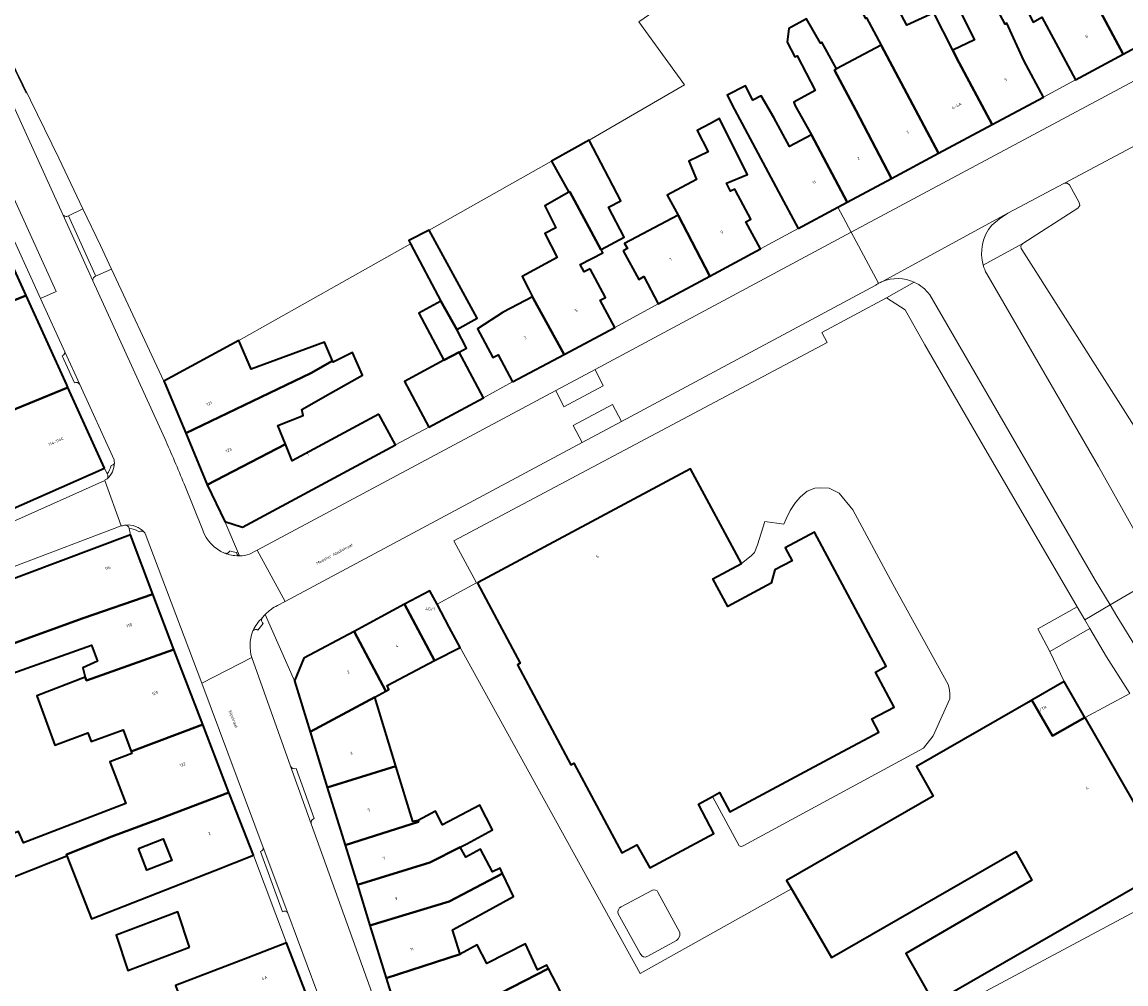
# Model space of a CAD drawing. Header units: metres. Extents: x 197700 to 204338, y 317132 to 325229.
# Tile 691 of 1056: x 202659 to 202792, y 319243 to 319359. Entities that reach past the tile are written whole.
import ezdxf
from ezdxf.enums import TextEntityAlignment as Align

# ---------------------------------------------------------------- set-up
doc = ezdxf.new("R2010")
doc.units = ezdxf.units.M
for name, color, linetype, lineweight in [('B-WE-IE-TERREINAFSCHEIDING_KUNSTMATIG_HEKWERK-G', 20, 'IE-TERREINAFSCHEIDING-KUNSTMATIG', 18), ('B-WE-IE-TERREINAFSCHEIDING_KUNSTMATIG_MUUR-G', 90, 'IE-TERREINAFSCHEIDING-KUNSTMATIG-DICHT', 18), ('B-WE-OG-BEBOUWING-GV', 7, 'Continuous', 35), ('B-WE-OG-BEBOUWING-T18', 10, 'Continuous', 18), ('B-WE-OG-TERREIN_ERF-GV', 7, 'Continuous', 18), ('B-WE-OG-TOPOGRAFIE-T18', 10, 'Continuous', 18), ('B-WE-VH-VERHARDING_ASFALT-GV', 252, 'Continuous', 18), ('B-WE-VH-VERHARDING_BETONSTRAATSTEEN-GV', 252, 'Continuous', 18), ('B-WE-VH-VERHARDING_GESLOTEN-GV', 252, 'Continuous', 18), ('B-WE-VH-VERHARDING_OPEN-GV', 252, 'Continuous', 18), ('B-WE-VH-VERHARDING_TEGEL-GV', 252, 'Continuous', 18)]:
    doc.layers.add(name, color=color, linetype=linetype, lineweight=lineweight)
doc.styles.add('NLCS-ISO-M200-T18', font='NLCS-ISO.ttf', dxfattribs={"height": 0.36})
doc.linetypes.add('IE-TERREINAFSCHEIDING-KUNSTMATIG', pattern='A,4,[82,NLCS.SHX,S=0.75,R=90,X=0,Y=0],4,-2', length=10)
doc.linetypes.add('IE-TERREINAFSCHEIDING-KUNSTMATIG-DICHT', pattern='A,8,-1,[82,NLCS.SHX,S=0.75,R=90,X=0,Y=0],-1', length=10)

msp = doc.modelspace()

# ---------------------------------------------------------------- linework, layer by layer
at = {"layer": 'B-WE-IE-TERREINAFSCHEIDING_KUNSTMATIG_HEKWERK-G'}
for points in [[(202645.835, 319377.926), (202649.196, 319371.159), (202650.552, 319368.39), (202654.691, 319360.309), (202659.491, 319350.413)], [(202727.527, 319344.713), (202739.043, 319351.427), (202733.53, 319359.003), (202737.166, 319361.505), (202732.214, 319369.478)], [(202722.994, 319342.171), (202708.204, 319333.847)], [(202705.927, 319332.206), (202685.196, 319320.506)], [(202783.213, 319282.929), (202781.749, 319285.665)], [(202784.947, 319279.305), (202783.213, 319282.929)]]:
    msp.add_lwpolyline(points, dxfattribs=at)
at = {"layer": 'B-WE-IE-TERREINAFSCHEIDING_KUNSTMATIG_MUUR-G'}
for points in [[(202708.151, 319310.034), (202704.119, 319307.898)], [(202768.445, 319238.13), (202799.431, 319254.691)]]:
    msp.add_lwpolyline(points, dxfattribs=at)
at = {"layer": 'B-WE-OG-BEBOUWING-GV'}
for points in [[(202783.922, 319356.424), (202786.285, 319352.02), (202792.08, 319355.128), (202787.522, 319363.668), (202787.704, 319363.765), (202786.323, 319366.522), (202783.12, 319364.899), (202782.522, 319365.97), (202781.656, 319365.618), (202780.474, 319367.828), (202777.47, 319366.255), (202781.207, 319358.981), (202782.218, 319359.6)], [(202787.704, 319363.765), (202787.522, 319363.668), (202792.08, 319355.128), (202798.071, 319358.342), (202795.707, 319362.748), (202793.143, 319367.858), (202792.138, 319367.354), (202790.228, 319366.231), (202790.617, 319365.349)], [(202776.221, 319346.613), (202771.922, 319354.679), (202771.478, 319355.579), (202769.183, 319360.111), (202765.913, 319358.635), (202761.338, 319367.294), (202757.897, 319365.416), (202760.909, 319359.439), (202761.04, 319359.51), (202762.807, 319356.197), (202769.764, 319343.155)], [(202771.478, 319355.579), (202771.922, 319354.679), (202776.221, 319346.613), (202782.425, 319349.936), (202780.064, 319354.343), (202778.01, 319358.849), (202777.823, 319358.747), (202774.091, 319365.758), (202770.551, 319363.922), (202774.078, 319356.866)], [(202758.705, 319337.232), (202764.061, 319340.101), (202759.754, 319348.328), (202757.186, 319353.2), (202757.431, 319353.329), (202755.644, 319356.559), (202755.467, 319356.461), (202753.791, 319359.381), (202751.672, 319358.209), (202751.474, 319356.564), (202752.395, 319354.776), (202752.666, 319354.916), (202754.832, 319350.713), (202752.275, 319349.311), (202752.405, 319348.891), (202754.385, 319345.367)], [(202757.431, 319353.329), (202757.186, 319353.2), (202759.754, 319348.328), (202764.061, 319340.101), (202769.764, 319343.155), (202762.807, 319356.197)], [(202752.784, 319334.061), (202757.582, 319336.631), (202758.705, 319337.232), (202754.385, 319345.367), (202751.738, 319343.95), (202749.848, 319347.479), (202748.327, 319350.085), (202747.297, 319349.553), (202746.405, 319351.279), (202744.205, 319350.141), (202745.097, 319348.415), (202750.424, 319338.468)], [(202742.114, 319328.303), (202748.22, 319331.579), (202746.466, 319334.849), (202747.083, 319335.18), (202745.219, 319338.653), (202745.14, 319338.8), (202744.62, 319338.576), (202744.119, 319339.507), (202746.662, 319340.566), (202744.341, 319345.201), (202743.276, 319347.327), (202742.175, 319346.74), (202740.598, 319345.899), (202741.902, 319343.3), (202739.59, 319342.173), (202740.508, 319339.986), (202736.969, 319338.063), (202738.278, 319335.655), (202738.269, 319335.65)], [(202725.057, 319338.426), (202725.184, 319338.498), (202728.953, 319331.524), (202728.958, 319331.527), (202731.745, 319332.986), (202729.848, 319336.611), (202731.355, 319337.4), (202727.527, 319344.713), (202722.994, 319342.171)], [(202727.632, 319329.178), (202726.905, 319328.813), (202726.448, 319329.683), (202729.176, 319331.111), (202728.958, 319331.527), (202728.953, 319331.524), (202725.184, 319338.498), (202725.057, 319338.426), (202722.16, 319336.778), (202723.499, 319334.111), (202722.18, 319333.433), (202723.645, 319330.533), (202719.442, 319328.253), (202720.222, 319326.666), (202720.683, 319325.778), (202720.809, 319325.536), (202724.496, 319318.832), (202730.617, 319322.1), (202728.87, 319325.373), (202729.487, 319325.702)], [(202731.648, 319331.37), (202733.511, 319327.898), (202734.128, 319328.229), (202735.881, 319324.96), (202742.114, 319328.303), (202738.269, 319335.65), (202731.814, 319332.246), (202732.151, 319331.621)], [(202640.783, 319326.852), (202640.858, 319326.651), (202642.164, 319323.781), (202647.146, 319325.865), (202646.745, 319326.782), (202648.397, 319327.556), (202649.819, 319324.214), (202638.135, 319319.783), (202639.108, 319317.396), (202644.943, 319319.776), (202651.689, 319321.713), (202651.337, 319322.746), (202659.481, 319325.957), (202656.42, 319332.693), (202648.467, 319329.732), (202647.446, 319329.349), (202642.373, 319327.448)], [(202709.619, 319325.283), (202711.534, 319321.846), (202713.994, 319323.206), (202708.204, 319333.847), (202705.72, 319332.594), (202705.927, 319332.206)], [(202664.538, 319314.824), (202664.385, 319315.163), (202659.481, 319325.957), (202651.337, 319322.746), (202651.689, 319321.713), (202644.943, 319319.776), (202639.108, 319317.396), (202635.184, 319315.795), (202635.255, 319315.597), (202618.41, 319309.239), (202618.905, 319307.946), (202620.43, 319303.955), (202620.747, 319303.127), (202627.75, 319306.075), (202629.018, 319303.171), (202645.705, 319309.875), (202645.233, 319311.12), (202647.512, 319312.117), (202648.025, 319311.025), (202651.007, 319312.275), (202651.889, 319310.215), (202652.07, 319309.791), (202653.483, 319310.338)], [(202711.534, 319321.846), (202709.619, 319325.283), (202706.958, 319323.819), (202709.957, 319318.154), (202711.82, 319319.1), (202712.7, 319319.586)], [(202718.268, 319315.508), (202724.496, 319318.832), (202720.809, 319325.536), (202720.683, 319325.778), (202717.122, 319323.928), (202714.048, 319321.927), (202715.903, 319318.451), (202716.521, 319318.781)], [(202678.774, 319309.313), (202693.877, 319316.576), (202696.52, 319318.075), (202695.532, 319320.32), (202686.689, 319317.044), (202685.196, 319320.506), (202676.132, 319315.612), (202676.259, 319315.343)], [(202678.774, 319309.313), (202681.374, 319303.081), (202690.834, 319307.973), (202689.92, 319310.243), (202692.951, 319311.468), (202692.785, 319312.175), (202696.248, 319314.165), (202700.126, 319316.34), (202698.931, 319319.083), (202696.593, 319317.909), (202696.52, 319318.075), (202693.877, 319316.576)], [(202708.151, 319310.034), (202714.773, 319313.574), (202712.416, 319317.984), (202711.82, 319319.1), (202709.957, 319318.154), (202705.199, 319315.558), (202705.794, 319314.444)], [(202668.936, 319305.1), (202664.538, 319314.824), (202653.483, 319310.338), (202652.07, 319309.791), (202651.889, 319310.215), (202635.032, 319303.187), (202621.08, 319297.638), (202622.805, 319293.333), (202625.127, 319287.537), (202629.793, 319289.356), (202627.977, 319294.014), (202627.823, 319294.409), (202629.596, 319295.204), (202629.968, 319294.248), (202637.75, 319297.521), (202637.368, 319298.49), (202650.702, 319303.995), (202651.769, 319301.429), (202652.253, 319301.629), (202653.703, 319298.356)], [(202702.118, 319311.625), (202691.639, 319305.974), (202690.834, 319307.973), (202681.374, 319303.081), (202683.477, 319298.626), (202685.636, 319297.976), (202704.119, 319307.898)], [(202714.109, 319291.258), (202714.015, 319291.207), (202716.377, 319286.8), (202719.199, 319281.536), (202718.875, 319281.313), (202725.309, 319269.223), (202725.668, 319269.439), (202731.478, 319258.626), (202733.291, 319259.565), (202734.852, 319256.788), (202742.613, 319260.937), (202740.761, 319264.474), (202742.425, 319265.406), (202743.289, 319265.889), (202744.545, 319263.577), (202758.145, 319270.85), (202762.554, 319273.208), (202761.706, 319274.795), (202764.378, 319276.224), (202762.114, 319280.457), (202763.437, 319281.164), (202754.769, 319297.375), (202751.196, 319295.471), (202752.043, 319293.882), (202749.982, 319292.789), (202749.542, 319291.177), (202744.276, 319288.385), (202742.49, 319291.706), (202745.942, 319293.563), (202739.783, 319305.014)], [(202655.143, 319290.67), (202656.899, 319285.989), (202657.712, 319283.821), (202666.359, 319286.96), (202674.807, 319289.851), (202672.105, 319297.033)], [(202705.215, 319288.636), (202708.853, 319281.834), (202711.924, 319283.438), (202710.619, 319285.878), (202709.138, 319288.646), (202708.27, 319290.27)], [(202674.807, 319289.851), (202666.359, 319286.96), (202657.712, 319283.821), (202657.745, 319283.733), (202653.705, 319282.389), (202654.768, 319279.224), (202667.385, 319283.715), (202668.123, 319281.753), (202666.322, 319280.954), (202666.623, 319279.824), (202666.763, 319279.428), (202677.319, 319283.172)], [(202708.853, 319281.834), (202705.215, 319288.636), (202699.113, 319285.372), (202702.974, 319278.154), (202703.33, 319278.346), (202703.104, 319278.83)], [(202699.113, 319285.372), (202693.032, 319282.12), (202691.904, 319279.374), (202693.802, 319273.224), (202701.617, 319277.425), (202702.974, 319278.154)], [(202666.623, 319279.824), (202660.793, 319277.584), (202662.951, 319271.614), (202666.941, 319273.122), (202667.332, 319272.042), (202671.192, 319273.456), (202672.187, 319270.837), (202680.823, 319274.095), (202677.319, 319283.172), (202666.763, 319279.428)], [(202787.44, 319274.971), (202784.947, 319279.305), (202781.046, 319277.062), (202783.539, 319272.727)], [(202693.802, 319273.224), (202695.876, 319266.504), (202704.162, 319269.085), (202701.617, 319277.425)], [(202781.046, 319277.062), (202780.613, 319276.813), (202767.096, 319269.041), (202769.092, 319265.456), (202751.392, 319255.275), (202751.992, 319254.244), (202754.741, 319249.522), (202756.814, 319245.961), (202779.077, 319258.768), (202781.023, 319255.293), (202765.809, 319246.448), (202769.174, 319240.478), (202793.474, 319254.45), (202797.808, 319256.942), (202787.455, 319274.944), (202787.44, 319274.971), (202783.539, 319272.727)], [(202664.403, 319258.265), (202664.353, 319258.393), (202669.837, 319260.596), (202675.606, 319262.723), (202683.993, 319265.885), (202680.823, 319274.095), (202672.187, 319270.837), (202672.268, 319270.623), (202669.608, 319269.613), (202671.544, 319264.558), (202659.155, 319259.813), (202658.559, 319261.201), (202653.991, 319259.43), (202655.639, 319254.812), (202657.583, 319255.53), (202662.688, 319257.575)], [(202695.876, 319266.504), (202698.031, 319259.524), (202706.905, 319262.357), (202706.852, 319262.526), (202706.204, 319262.39), (202704.162, 319269.085)], [(202683.993, 319265.885), (202675.606, 319262.723), (202669.837, 319260.596), (202664.353, 319258.393), (202664.403, 319258.265), (202667.393, 319250.614), (202682.293, 319256.491), (202686.969, 319258.336), (202684.097, 319265.615)], [(202698.031, 319259.524), (202699.511, 319254.74), (202708.288, 319257.421), (202711.947, 319259.3), (202712.733, 319259.704), (202715.852, 319261.381), (202714.317, 319264.358), (202709.819, 319262.002), (202708.965, 319263.633), (202706.852, 319262.526), (202706.905, 319262.357)], [(202673.054, 319259.136), (202676.042, 319260.315), (202677.076, 319257.694), (202674.088, 319256.515)], [(202701.032, 319249.821), (202710.612, 319252.725), (202716.192, 319255.676), (202717.055, 319256.119), (202716.757, 319256.754), (202715.844, 319256.309), (202714.378, 319259.04), (202712.629, 319258.07), (202711.947, 319259.3), (202708.288, 319257.421), (202699.511, 319254.74)], [(202701.032, 319249.821), (202703.002, 319243.451), (202711.928, 319246.345), (202711.005, 319249.288), (202713.398, 319250.601), (202718.364, 319253.328), (202717.055, 319256.119), (202716.192, 319255.676), (202710.612, 319252.725)], [(202679.221, 319247.207), (202677.81, 319251.483), (202670.382, 319248.67), (202671.793, 319244.393)], [(202686.283, 319245.935), (202677.545, 319242.576), (202680.051, 319235.779), (202684.736, 319237.639), (202693.399, 319241.361), (202690.95, 319247.729)], [(202704.876, 319237.39), (202713.898, 319240.172), (202722.625, 319244.632), (202722.41, 319245.051), (202721.279, 319244.476), (202719.816, 319247.627), (202715.171, 319245.228), (202714.005, 319247.486), (202711.928, 319246.345), (202703.002, 319243.451)], [(202704.876, 319237.39), (202707.313, 319229.522), (202716.369, 319232.488), (202715.972, 319233.696), (202715.908, 319233.661), (202715.543, 319234.826), (202717.117, 319235.538), (202715.99, 319237.644), (202724.018, 319241.92), (202722.625, 319244.632), (202713.898, 319240.172)]]:
    msp.add_lwpolyline(points, close=True, dxfattribs=at)
at = {"layer": 'B-WE-OG-TERREIN_ERF-GV'}
for points in [[(202651.015, 319367.989), (202658.287, 319353.12), (202663.424, 319342.535), (202666.334, 319336.442), (202668.455, 319332.002), (202669.793, 319329.146), (202676.132, 319315.612), (202685.196, 319320.506), (202705.927, 319332.206), (202705.72, 319332.594), (202708.204, 319333.847), (202722.994, 319342.171), (202727.527, 319344.713), (202739.043, 319351.427), (202733.53, 319359.003)], [(202761.338, 319367.294), (202765.913, 319358.635), (202769.183, 319360.111), (202771.478, 319355.579), (202774.078, 319356.866), (202770.551, 319363.922)], [(202774.091, 319365.758), (202777.823, 319358.747), (202778.01, 319358.849), (202780.064, 319354.343), (202782.425, 319349.936), (202786.285, 319352.02), (202783.922, 319356.424), (202782.218, 319359.6), (202781.207, 319358.981), (202777.47, 319366.255)], [(202733.53, 319359.003), (202739.043, 319351.427), (202727.527, 319344.713), (202731.355, 319337.4), (202729.848, 319336.611), (202731.745, 319332.986), (202728.958, 319331.527), (202729.176, 319331.111), (202726.448, 319329.683), (202726.905, 319328.813), (202727.632, 319329.178), (202729.487, 319325.702), (202728.87, 319325.373), (202730.617, 319322.1), (202735.881, 319324.96), (202734.128, 319328.229), (202733.511, 319327.898), (202731.648, 319331.37), (202732.151, 319331.621), (202731.814, 319332.246), (202738.269, 319335.65), (202738.278, 319335.655), (202736.969, 319338.063), (202740.508, 319339.986), (202739.59, 319342.173), (202741.902, 319343.3), (202740.598, 319345.899), (202742.175, 319346.74), (202743.276, 319347.327), (202744.341, 319345.201), (202746.662, 319340.566), (202744.119, 319339.507), (202744.62, 319338.576), (202745.14, 319338.8), (202745.219, 319338.653), (202747.083, 319335.18), (202746.466, 319334.849), (202748.22, 319331.579), (202752.784, 319334.061), (202750.424, 319338.468), (202745.097, 319348.415), (202744.205, 319350.141), (202746.405, 319351.279), (202747.297, 319349.553), (202748.327, 319350.085), (202749.848, 319347.479), (202751.738, 319343.95), (202754.385, 319345.367), (202752.405, 319348.891), (202752.275, 319349.311), (202754.832, 319350.713), (202752.666, 319354.916), (202752.395, 319354.776), (202751.474, 319356.564), (202751.672, 319358.209), (202753.791, 319359.381), (202755.467, 319356.461), (202755.644, 319356.559), (202757.431, 319353.329), (202762.807, 319356.197), (202761.04, 319359.51)], [(202658.559, 319261.201), (202659.155, 319259.813), (202671.544, 319264.558), (202669.608, 319269.613), (202672.268, 319270.623), (202672.187, 319270.837), (202671.192, 319273.456), (202667.332, 319272.042), (202666.941, 319273.122), (202662.951, 319271.614), (202660.793, 319277.584), (202666.623, 319279.824), (202666.322, 319280.954), (202668.123, 319281.753), (202667.385, 319283.715), (202654.768, 319279.224)], [(202793.474, 319254.45), (202769.174, 319240.478), (202765.809, 319246.448), (202781.023, 319255.293), (202779.077, 319258.768), (202756.814, 319245.961), (202754.741, 319249.522), (202751.992, 319254.244), (202733.696, 319244.047), (202711.924, 319283.438), (202708.853, 319281.834), (202703.104, 319278.83), (202703.33, 319278.346), (202702.974, 319278.154), (202701.617, 319277.425), (202704.162, 319269.085), (202706.204, 319262.39), (202706.852, 319262.526), (202708.965, 319263.633), (202709.819, 319262.002), (202714.317, 319264.358), (202715.852, 319261.381), (202712.733, 319259.704), (202711.947, 319259.3), (202712.629, 319258.07), (202714.378, 319259.04), (202715.844, 319256.309), (202716.757, 319256.754), (202717.055, 319256.119), (202718.364, 319253.328), (202713.398, 319250.601), (202711.005, 319249.288), (202711.928, 319246.345), (202714.005, 319247.486), (202715.171, 319245.228), (202719.816, 319247.627), (202721.279, 319244.476), (202722.41, 319245.051), (202722.625, 319244.632), (202724.018, 319241.92)], [(202792.874, 319277.85), (202787.455, 319274.944), (202797.808, 319256.942)], [(202677.545, 319242.576), (202686.283, 319245.935), (202690.95, 319247.729), (202686.969, 319258.336), (202682.293, 319256.491), (202667.393, 319250.614), (202664.403, 319258.265), (202662.688, 319257.575), (202657.583, 319255.53)]]:
    msp.add_lwpolyline(points, dxfattribs=at)
for points in [[(202711.82, 319319.1), (202712.416, 319317.984), (202714.773, 319313.574), (202718.268, 319315.508), (202716.521, 319318.781), (202715.903, 319318.451), (202714.048, 319321.927), (202717.122, 319323.928), (202720.683, 319325.778), (202720.222, 319326.666), (202719.442, 319328.253), (202723.645, 319330.533), (202722.18, 319333.433), (202723.499, 319334.111), (202722.16, 319336.778), (202725.057, 319338.426), (202722.994, 319342.171), (202708.204, 319333.847), (202713.994, 319323.206), (202711.534, 319321.846), (202712.7, 319319.586)], [(202742.425, 319265.406), (202745.672, 319259.463), (202745.904, 319259.375), (202746.129, 319259.464), (202767.928, 319271.274), (202769.088, 319272.743), (202771.117, 319277.234), (202771.132, 319277.915), (202771.034, 319278.519), (202770.898, 319278.967), (202764.219, 319291.066), (202759.385, 319300.037), (202757.728, 319302.064), (202756.543, 319302.68), (202755.53, 319302.703), (202754.792, 319302.653), (202753.878, 319302.292), (202753.079, 319301.645), (202752.445, 319300.954), (202751.818, 319299.974), (202751.345, 319298.964), (202751.037, 319298.319), (202748.763, 319298.649), (202747.86, 319295.83), (202747.514, 319294.899), (202747.091, 319294.492), (202745.942, 319293.563), (202742.49, 319291.706), (202744.276, 319288.385), (202749.542, 319291.177), (202749.982, 319292.789), (202752.043, 319293.882), (202751.196, 319295.471), (202754.769, 319297.375), (202763.437, 319281.164), (202762.114, 319280.457), (202764.378, 319276.224), (202761.706, 319274.795), (202762.554, 319273.208), (202758.145, 319270.85), (202744.545, 319263.577), (202743.289, 319265.889)], [(202784.947, 319279.305), (202787.44, 319274.971), (202787.455, 319274.944), (202792.874, 319277.85), (202790.039, 319282.281), (202788.03, 319285.726), (202783.213, 319282.929)], [(202676.042, 319260.315), (202673.054, 319259.136), (202674.088, 319256.515), (202677.076, 319257.694)], [(202738.101, 319248.003), (202738.301, 319248.199), (202738.484, 319248.578), (202738.501, 319248.768), (202738.477, 319248.995), (202735.844, 319253.842), (202735.76, 319254), (202735.555, 319254.088), (202735.324, 319254.131), (202735.162, 319254.112), (202731.388, 319252.069), (202731.177, 319251.957), (202731.062, 319251.708), (202731.005, 319251.507), (202731.034, 319251.22), (202733.706, 319246.441), (202733.89, 319246.176), (202734.089, 319246.055), (202734.31, 319246.004), (202734.632, 319246.142)], [(202679.221, 319247.207), (202671.793, 319244.393), (202670.382, 319248.67), (202677.81, 319251.483)]]:
    msp.add_lwpolyline(points, close=True, dxfattribs=at)
at = {"layer": 'B-WE-VH-VERHARDING_ASFALT-GV'}
for points in [[(202820.806, 319366.502), (202819.126, 319365.655), (202818.341, 319365.26), (202759.207, 319333.597), (202762.513, 319327.424)], [(202762.962, 319327.637), (202778.128, 319335.91), (202784.89, 319339.483), (202784.978, 319339.53), (202827.042, 319361.972)], [(202778.128, 319335.91), (202762.962, 319327.637)], [(202776.18, 319334.444), (202777.13, 319335.207), (202778.128, 319335.91)], [(202762.513, 319327.424), (202759.207, 319333.597), (202728.267, 319317.03), (202729.202, 319315.024), (202724.484, 319312.495), (202723.492, 319314.473), (202687.385, 319295.161)], [(202768.692, 319326.014), (202788.698, 319291.543), (202790.485, 319288.57), (202796.509, 319292.084), (202789.078, 319305.288), (202775.571, 319328.577)], [(202687.385, 319295.161), (202690.782, 319288.988), (202726.686, 319308.181), (202725.602, 319310.249), (202730.352, 319312.798), (202731.437, 319310.73), (202762.158, 319327.213)], [(202796.509, 319292.084), (202790.485, 319288.57), (202791.303, 319287.208), (202793.972, 319282.911), (202843.512, 319204.141), (202845.323, 319201.216), (202846.987, 319198.204), (202857.031, 319179.014), (202857.115, 319178.854)]]:
    msp.add_lwpolyline(points, dxfattribs=at)
for points in [[(202775.153, 319329.606, -0.2500377), (202776.18, 319334.444)], [(202775.571, 319328.577, -0.0535168), (202775.153, 319329.606)], [(202762.158, 319327.213, -0.0207569), (202762.513, 319327.424)], [(202762.513, 319327.424, -0.0258532), (202762.962, 319327.637)], [(202762.962, 319327.637, -0.2091053), (202766.816, 319327.555)], [(202766.816, 319327.555, -0.1283607), (202768.692, 319326.014)]]:
    msp.add_lwpolyline(points, format="xyb", dxfattribs=at)
msp.add_lwpolyline([(202670.987, 319298.105), (202668.978, 319303.617), (202657.013, 319298.253), (202655.597, 319297.634), (202654.172, 319297.041), (202651.845, 319296.131), (202650.081, 319295.441), (202639.696, 319291.378), (202633.837, 319289.086), (202625.454, 319285.807), (202599.198, 319275.537), (202587.129, 319270.816), (202578.277, 319267.353), (202575.829, 319266.384), (202577.657, 319261.707), (202578.019, 319261.85), (202580.627, 319262.866), (202592.43, 319267.494), (202608.371, 319273.745), (202631.229, 319282.709), (202635.112, 319284.231), (202655.32, 319292.155), (202656.682, 319292.678), (202658.041, 319293.21)], close=True, dxfattribs=at)
at = {"layer": 'B-WE-VH-VERHARDING_BETONSTRAATSTEEN-GV'}
for points in [[(202779.801, 319331.527), (202800.364, 319299.225), (202848.394, 319329.669), (202859.026, 319336.407), (202869.537, 319343.07), (202854.852, 319366.211), (202849.931, 319373.966), (202849.614, 319374.171), (202849.244, 319374.103), (202837.831, 319367.892)], [(202676.236, 319308.666), (202667.558, 319327.736), (202663.907, 319335.759), (202651.107, 319363.887)], [(202827.042, 319361.972), (202784.978, 319339.53), (202785.311, 319339.534), (202785.561, 319339.313), (202786.744, 319337.209), (202786.808, 319336.833), (202786.601, 319336.514), (202779.937, 319332.23)], [(202646.276, 319358.442), (202648.256, 319354.093), (202650.138, 319354.957), (202663.115, 319326.422), (202661.238, 319325.584), (202664.161, 319319.165), (202665.974, 319315.183), (202670.109, 319306.102)], [(202663.907, 319335.759), (202667.558, 319327.736)], [(202667.882, 319328.297), (202667.813, 319328.452), (202664.587, 319335.564)], [(202663.847, 319318.646), (202665.313, 319315.393)], [(202665.974, 319315.183), (202664.161, 319319.165)], [(202668.978, 319303.617), (202670.987, 319298.105)], [(202680.831, 319297.609), (202678.562, 319303.18)], [(202673.746, 319297.358), (202673.808, 319297.286), (202673.867, 319297.213), (202680.698, 319279.091), (202686.744, 319282.199)], [(202683.472, 319294.824), (202683.471, 319294.825)], [(202685.284, 319294.498), (202685.148, 319294.497)], [(202690.782, 319288.988), (202687.385, 319295.161), (202686.473, 319294.684)], [(202689.87, 319288.5), (202690.782, 319288.988)], [(202687.502, 319285.527), (202688.138, 319286.319)], [(202686.84, 319285.316), (202686.899, 319285.449)], [(202702.37, 319238.572), (202699.022, 319248.019), (202693.934, 319262.126), (202691.44, 319269.064), (202686.744, 319282.199), (202680.698, 319279.091), (202688.133, 319259.267), (202691.112, 319251.316), (202694.604, 319241.885)], [(202691.44, 319269.064), (202693.934, 319262.126)], [(202694.279, 319262.746), (202692.098, 319268.793)], [(202691.112, 319251.316), (202688.133, 319259.267)], [(202687.806, 319258.778), (202690.474, 319251.489)]]:
    msp.add_lwpolyline(points, dxfattribs=at)
for points in [[(202661.238, 319325.584), (202663.115, 319326.422), (202650.138, 319354.957), (202648.256, 319354.093)], [(202666.334, 319336.442), (202664.587, 319335.564), (202667.813, 319328.452), (202667.882, 319328.297), (202669.793, 319329.146), (202668.455, 319332.002)]]:
    msp.add_lwpolyline(points, close=True, dxfattribs=at)
for points in [[(202664.587, 319335.564, -0.4157275), (202663.907, 319335.759)], [(202779.937, 319332.23, 0.4407102), (202779.801, 319331.527)], [(202667.558, 319327.736, -0.3703194), (202667.882, 319328.297)], [(202664.161, 319319.165, -0.3582028), (202663.847, 319318.646)], [(202665.313, 319315.393, -0.4035124), (202665.974, 319315.183)], [(202678.562, 319303.18, 0.0101406), (202676.236, 319308.666)], [(202670.109, 319306.102, -0.0389985), (202670.146, 319305.716)], [(202669.26, 319303.815, 0.228447), (202670.146, 319305.716)], [(202670.146, 319305.716, -0.228447), (202669.26, 319303.815)], [(202669.741, 319305.409, -0.1007131), (202669.269, 319304.388)], [(202670.146, 319305.716, -0.3302545), (202669.741, 319305.409)], [(202669.26, 319303.815, -0.033758), (202668.978, 319303.617)], [(202669.269, 319304.388, -0.3717184), (202669.26, 319303.815)], [(202670.987, 319298.105, -0.0476353), (202671.483, 319298.212)], [(202673.746, 319297.358, 0.2423758), (202671.483, 319298.212)], [(202671.483, 319298.212, -0.2423758), (202673.746, 319297.358)], [(202671.483, 319298.212, -0.3499216), (202671.95, 319297.803)], [(202671.95, 319297.803, -0.1555385), (202673.136, 319297.401)], [(202673.136, 319297.401, -0.3199353), (202673.746, 319297.358)], [(202683.471, 319294.825, -0.2183116), (202680.831, 319297.609)], [(202684.092, 319295.11, -0.4286012), (202683.472, 319294.824)], [(202683.472, 319294.824, 0.0938289), (202685.148, 319294.497)], [(202685.148, 319294.497, -0.0938289), (202683.472, 319294.824)], [(202684.931, 319294.908, -0.0789662), (202684.092, 319295.11)], [(202685.148, 319294.497, -0.3107548), (202684.931, 319294.908)], [(202686.473, 319294.684, -0.065961), (202685.284, 319294.498)], [(202688.045, 319287.032, -0.0231659), (202688.384, 319287.416)], [(202688.384, 319287.416, -0.0845815), (202689.87, 319288.5)], [(202688.045, 319287.032, 0.1008247), (202686.899, 319285.449)], [(202686.899, 319285.449, -0.1008247), (202688.045, 319287.032)], [(202688.138, 319286.319, -0.4272748), (202688.045, 319287.032)], [(202686.744, 319282.199, -0.1622907), (202686.84, 319285.316)], [(202686.899, 319285.449, -0.3947384), (202687.502, 319285.527)], [(202692.098, 319268.793, -0.4047258), (202691.44, 319269.064)], [(202693.934, 319262.126, -0.3908435), (202694.279, 319262.746)], [(202688.133, 319259.267, -0.4115997), (202687.806, 319258.778)], [(202690.474, 319251.489, -0.4668991), (202691.112, 319251.316)]]:
    msp.add_lwpolyline(points, format="xyb", dxfattribs=at)
at = {"layer": 'B-WE-VH-VERHARDING_GESLOTEN-GV'}
for points in [[(202723.492, 319314.473), (202724.484, 319312.495), (202729.202, 319315.024), (202728.267, 319317.03)], [(202731.437, 319310.73), (202730.352, 319312.798), (202725.602, 319310.249), (202726.686, 319308.181)]]:
    msp.add_lwpolyline(points, close=True, dxfattribs=at)
at = {"layer": 'B-WE-VH-VERHARDING_OPEN-GV'}
for points in [[(202711.924, 319283.438), (202733.696, 319244.047), (202751.992, 319254.244), (202751.392, 319255.275), (202769.092, 319265.456), (202767.096, 319269.041), (202780.613, 319276.813), (202781.046, 319277.062), (202784.947, 319279.305), (202783.213, 319282.929), (202781.749, 319285.665), (202786.509, 319288.334), (202775.186, 319307.749), (202768.101, 319320.004), (202765.733, 319324.226), (202763.446, 319325.682), (202755.637, 319321.481), (202756.285, 319320.265), (202711.19, 319296.292), (202713.905, 319291.214), (202709.138, 319288.646), (202710.619, 319285.878)], [(202716.377, 319286.8), (202714.015, 319291.207), (202714.109, 319291.258), (202739.783, 319305.014), (202745.942, 319293.563), (202747.091, 319294.492), (202747.514, 319294.899), (202747.86, 319295.83), (202748.763, 319298.649), (202751.037, 319298.319), (202751.345, 319298.964), (202751.818, 319299.974), (202752.445, 319300.954), (202753.079, 319301.645), (202753.878, 319302.292), (202754.792, 319302.653), (202755.53, 319302.703), (202756.543, 319302.68), (202757.728, 319302.064), (202759.385, 319300.037), (202764.219, 319291.066), (202770.898, 319278.967), (202771.034, 319278.519), (202771.132, 319277.915), (202771.117, 319277.234), (202769.088, 319272.743), (202767.928, 319271.274), (202746.129, 319259.464), (202745.904, 319259.375), (202745.672, 319259.463), (202742.425, 319265.406), (202740.761, 319264.474), (202742.613, 319260.937), (202734.852, 319256.788), (202733.291, 319259.565), (202731.478, 319258.626), (202725.668, 319269.439), (202725.309, 319269.223), (202718.875, 319281.313), (202719.199, 319281.536)], [(202781.749, 319285.665), (202783.213, 319282.929), (202788.03, 319285.726), (202787.415, 319286.78), (202786.509, 319288.334)], [(202738.101, 319248.003), (202734.632, 319246.142), (202734.31, 319246.004), (202734.089, 319246.055), (202733.89, 319246.176), (202733.706, 319246.441), (202731.034, 319251.22), (202731.005, 319251.507), (202731.062, 319251.708), (202731.177, 319251.957), (202731.388, 319252.069), (202735.162, 319254.112), (202735.324, 319254.131), (202735.555, 319254.088), (202735.76, 319254), (202735.844, 319253.842), (202738.477, 319248.995), (202738.501, 319248.768), (202738.484, 319248.578), (202738.301, 319248.199)]]:
    msp.add_lwpolyline(points, close=True, dxfattribs=at)
at = {"layer": 'B-WE-VH-VERHARDING_TEGEL-GV'}
for points in [[(202664.587, 319335.564), (202666.334, 319336.442), (202663.424, 319342.535), (202658.287, 319353.12), (202651.015, 319367.989), (202649.06, 319371.75), (202645.835, 319377.926), (202645.23, 319379.084), (202642.277, 319384.739), (202643.551, 319385.476), (202639.894, 319391.375), (202634.745, 319400.221), (202633.881, 319401.702), (202632.958, 319400.868), (202630.152, 319405.229), (202628.513, 319407.776), (202624.156, 319414.548), (202622.956, 319413.781), (202626.996, 319407.177)], [(202805.571, 319362.326), (202800.08, 319359.351), (202798.071, 319358.342), (202792.08, 319355.128), (202786.285, 319352.02), (202782.425, 319349.936), (202776.221, 319346.613), (202769.764, 319343.155), (202764.061, 319340.101), (202758.705, 319337.232), (202757.582, 319336.631), (202759.207, 319333.597), (202818.341, 319365.26), (202819.126, 319365.655), (202820.806, 319366.502)], [(202651.107, 319363.887), (202663.907, 319335.759)], [(202645.713, 319358.604), (202644.324, 319358.035), (202644.954, 319356.617), (202645.431, 319356.814), (202648.568, 319349.986), (202648.701, 319349.696), (202651.644, 319343.217), (202656.42, 319332.693), (202659.481, 319325.957), (202664.385, 319315.163), (202664.538, 319314.824)], [(202664.161, 319319.165), (202661.238, 319325.584), (202648.256, 319354.093), (202646.276, 319358.442)], [(202775.153, 319329.606), (202779.937, 319332.23), (202786.601, 319336.514), (202786.808, 319336.833), (202786.744, 319337.209), (202785.561, 319339.313), (202785.311, 319339.534), (202784.978, 319339.53), (202784.89, 319339.483), (202778.128, 319335.91), (202777.13, 319335.207), (202776.18, 319334.444)], [(202728.267, 319317.03), (202759.207, 319333.597), (202757.582, 319336.631), (202752.784, 319334.061), (202748.22, 319331.579), (202742.114, 319328.303), (202735.881, 319324.96), (202730.617, 319322.1), (202724.496, 319318.832), (202718.268, 319315.508), (202714.773, 319313.574), (202708.151, 319310.034), (202705.794, 319314.444), (202705.199, 319315.558), (202709.957, 319318.154), (202706.958, 319323.819), (202709.619, 319325.283), (202705.927, 319332.206), (202685.196, 319320.506), (202686.689, 319317.044), (202695.532, 319320.32), (202696.52, 319318.075), (202696.593, 319317.909), (202698.931, 319319.083), (202700.126, 319316.34), (202696.248, 319314.165), (202692.785, 319312.175), (202692.951, 319311.468), (202689.92, 319310.243), (202690.834, 319307.973), (202691.639, 319305.974), (202702.118, 319311.625), (202704.119, 319307.898), (202685.636, 319297.976), (202683.477, 319298.626), (202685.284, 319294.498)], [(202779.937, 319332.23), (202775.153, 319329.606)], [(202796.509, 319292.084), (202802.851, 319295.782), (202800.364, 319299.225), (202779.801, 319331.527)], [(202685.148, 319294.497), (202685.284, 319294.498), (202683.477, 319298.626), (202681.374, 319303.081), (202678.774, 319309.313), (202676.259, 319315.343), (202676.132, 319315.612), (202669.793, 319329.146), (202667.882, 319328.297)], [(202667.558, 319327.736), (202676.236, 319308.666)], [(202709.138, 319288.646), (202713.905, 319291.214), (202711.19, 319296.292), (202756.285, 319320.265), (202755.637, 319321.481), (202763.446, 319325.682), (202766.816, 319327.555)], [(202766.816, 319327.555), (202763.446, 319325.682)], [(202775.571, 319328.577), (202789.078, 319305.288), (202796.509, 319292.084)], [(202762.158, 319327.213), (202731.437, 319310.73), (202726.686, 319308.181), (202690.782, 319288.988), (202689.87, 319288.5)], [(202763.446, 319325.682), (202765.733, 319324.226), (202768.101, 319320.004), (202775.186, 319307.749), (202786.509, 319288.334), (202787.415, 319286.78), (202790.485, 319288.57), (202788.698, 319291.543), (202768.692, 319326.014)], [(202665.313, 319315.393), (202663.847, 319318.646)], [(202686.473, 319294.684), (202687.385, 319295.161), (202723.492, 319314.473), (202728.267, 319317.03)], [(202664.538, 319314.824), (202668.936, 319305.1), (202669.269, 319304.388)], [(202670.109, 319306.102), (202665.974, 319315.183)], [(202668.936, 319305.1), (202653.703, 319298.356), (202638.643, 319292.687), (202639.027, 319291.667)], [(202669.269, 319304.388), (202668.936, 319305.1)], [(202651.845, 319296.131), (202654.172, 319297.041), (202655.597, 319297.634), (202657.013, 319298.253), (202668.978, 319303.617)], [(202678.562, 319303.18), (202680.831, 319297.609)], [(202670.987, 319298.105), (202658.041, 319293.21), (202656.682, 319292.678), (202655.32, 319292.155), (202635.112, 319284.231)], [(202655.143, 319290.67), (202672.105, 319297.033), (202671.95, 319297.803)], [(202671.95, 319297.803), (202672.105, 319297.033), (202674.807, 319289.851), (202677.319, 319283.172), (202680.823, 319274.095), (202683.993, 319265.885), (202684.097, 319265.615), (202686.969, 319258.336), (202690.95, 319247.729), (202693.399, 319241.361), (202695.698, 319234.571), (202695.669, 319234.558), (202697.702, 319228.46)], [(202688.133, 319259.267), (202680.698, 319279.091), (202673.867, 319297.213), (202673.808, 319297.286), (202673.746, 319297.358)], [(202683.471, 319294.825), (202683.472, 319294.824)], [(202688.384, 319287.416), (202691.904, 319279.374), (202693.032, 319282.12), (202699.113, 319285.372), (202705.215, 319288.636), (202708.27, 319290.27), (202709.138, 319288.646)], [(202703.002, 319243.451), (202701.032, 319249.821), (202699.511, 319254.74), (202698.031, 319259.524), (202695.876, 319266.504), (202693.802, 319273.224), (202691.904, 319279.374), (202688.384, 319287.416)], [(202793.972, 319282.911), (202791.303, 319287.208), (202790.485, 319288.57), (202787.415, 319286.78), (202788.03, 319285.726), (202790.039, 319282.281), (202792.874, 319277.85)], [(202688.138, 319286.319), (202687.502, 319285.527)], [(202686.899, 319285.449), (202686.84, 319285.316)], [(202686.744, 319282.199), (202691.44, 319269.064)], [(202692.098, 319268.793), (202694.279, 319262.746)], [(202693.934, 319262.126), (202699.022, 319248.019), (202702.37, 319238.572), (202705.575, 319229.113)], [(202690.474, 319251.489), (202687.806, 319258.778)], [(202700.153, 319225.773), (202697.254, 319234.313), (202694.604, 319241.885), (202691.112, 319251.316)], [(202718.656, 319192.46), (202720.384, 319187.978), (202720.416, 319187.896), (202721.449, 319188.738), (202724.28, 319185.023), (202726.117, 319186.436), (202725.521, 319187.21), (202723.537, 319189.788), (202718.374, 319196.496), (202715.764, 319202.852), (202714.034, 319208.136), (202712.225, 319213.664), (202712.105, 319214.05), (202710.469, 319219.333), (202707.313, 319229.522), (202704.876, 319237.39), (202703.002, 319243.451)]]:
    msp.add_lwpolyline(points, dxfattribs=at)
for points in [[(202663.907, 319335.759, 0.4157275), (202664.587, 319335.564)], [(202776.18, 319334.444, 0.2500377), (202775.153, 319329.606)], [(202779.801, 319331.527, -0.4407102), (202779.937, 319332.23)], [(202775.153, 319329.606, 0.0535168), (202775.571, 319328.577)], [(202667.882, 319328.297, 0.3703194), (202667.558, 319327.736)], [(202762.513, 319327.424, 0.0207569), (202762.158, 319327.213)], [(202762.962, 319327.637, 0.0258532), (202762.513, 319327.424)], [(202766.816, 319327.555, 0.2091053), (202762.962, 319327.637)], [(202768.692, 319326.014, 0.1283607), (202766.816, 319327.555)], [(202663.847, 319318.646, 0.3582028), (202664.161, 319319.165)], [(202665.974, 319315.183, 0.4035124), (202665.313, 319315.393)], [(202676.236, 319308.666, -0.0101406), (202678.562, 319303.18)], [(202670.146, 319305.716, 0.0389985), (202670.109, 319306.102)], [(202669.269, 319304.388, 0.1007131), (202669.741, 319305.409)], [(202669.741, 319305.409, 0.3302545), (202670.146, 319305.716)], [(202668.978, 319303.617, 0.033758), (202669.26, 319303.815)], [(202669.26, 319303.815, 0.3717184), (202669.269, 319304.388)], [(202671.483, 319298.212, 0.0476353), (202670.987, 319298.105)], [(202671.95, 319297.803, 0.3499216), (202671.483, 319298.212)], [(202673.136, 319297.401, 0.1555385), (202671.95, 319297.803)], [(202673.746, 319297.358, 0.3199353), (202673.136, 319297.401)], [(202680.831, 319297.609, 0.2183116), (202683.471, 319294.825)], [(202683.472, 319294.824, 0.4286012), (202684.092, 319295.11)], [(202684.092, 319295.11, 0.0789662), (202684.931, 319294.908)], [(202684.931, 319294.908, 0.3107548), (202685.148, 319294.497)], [(202685.284, 319294.498, 0.065961), (202686.473, 319294.684)], [(202688.384, 319287.416, 0.0231659), (202688.045, 319287.032)], [(202689.87, 319288.5, 0.0845815), (202688.384, 319287.416)], [(202688.045, 319287.032, 0.4272748), (202688.138, 319286.319)], [(202686.84, 319285.316, 0.1622907), (202686.744, 319282.199)], [(202687.502, 319285.527, 0.3947384), (202686.899, 319285.449)], [(202691.44, 319269.064, 0.4047258), (202692.098, 319268.793)], [(202694.279, 319262.746, 0.3908435), (202693.934, 319262.126)], [(202687.806, 319258.778, 0.4115997), (202688.133, 319259.267)], [(202691.112, 319251.316, 0.4668991), (202690.474, 319251.489)]]:
    msp.add_lwpolyline(points, format="xyb", dxfattribs=at)

# ---------------------------------------------------------------- texts
at = {"layer": 'B-WE-OG-BEBOUWING-T18', "style": 'NLCS-ISO-M200-T18'}
for s, rotation, p in [('6', 28.2, (202787.644, 319357.288)), ('5', 28.1, (202777.881, 319352.04)), ('4-4A', 28.1, (202771.951, 319348.864)), ('3', 28.1, (202766.021, 319345.688)), ('2', 28.1, (202760.091, 319342.512)), ('11', 28.1, (202754.724, 319339.638)), ('9', 28.2, (202743.554, 319333.615)), ('7', 28.2, (202737.384, 319330.305)), ('5', 28.1, (202725.956, 319324.146)), ('3', 28, (202719.782, 319320.85)), ('121', 22.6, (202681.614, 319312.895)), ('114-114C', 24.3, (202663.092, 319308.314)), ('123', 22.6, (202683.958, 319307.276)), ('1', 28.2, (202693.542, 319306.76)), ('6', 28.1, (202728.53, 319294.447)), ('116', 20.6, (202669.343, 319293.014)), ('118', 20.6, (202671.948, 319286.09)), ('4', 28.1, (202704.29, 319283.605)), ('2', 28.1, (202698.417, 319280.464)), ('120', 21.1, (202675.061, 319277.913)), ('2/TR', 29.9, (202782.249, 319275.973)), ('3', 17.1, (202698.785, 319270.642)), ('122', 21.1, (202678.398, 319269.27)), ('4', 29.9, (202787.735, 319266.434)), ('5', 17.1, (202700.899, 319263.793)), ('2', 21.5, (202681.63, 319260.969)), ('7', 17.1, (202702.707, 319257.943)), ('9', 17.1, (202704.207, 319253.092)), ('11', 17.1, (202706.105, 319246.954)), ('4A', 21, (202688.29, 319243.503))]:
    msp.add_text(s, height=0.36, rotation=rotation, dxfattribs=at).set_placement(p, align=Align.MIDDLE)
msp.add_text('4G/1', height=0.36, dxfattribs=at).set_placement((202708.307, 319288.076), align=Align.MIDDLE)
at = {"layer": 'B-WE-OG-TOPOGRAFIE-T18', "style": 'NLCS-ISO-M200-T18'}
for s, rotation, p in [('Meester Absilstraat', 28.1, (202696.753, 319294.721)), ('Kipstraat', 290.7, (202684.467, 319274.743))]:
    msp.add_text(s, height=0.36, rotation=rotation, dxfattribs=at).set_placement(p, align=Align.MIDDLE)

doc.saveas('drawing.dxf')
